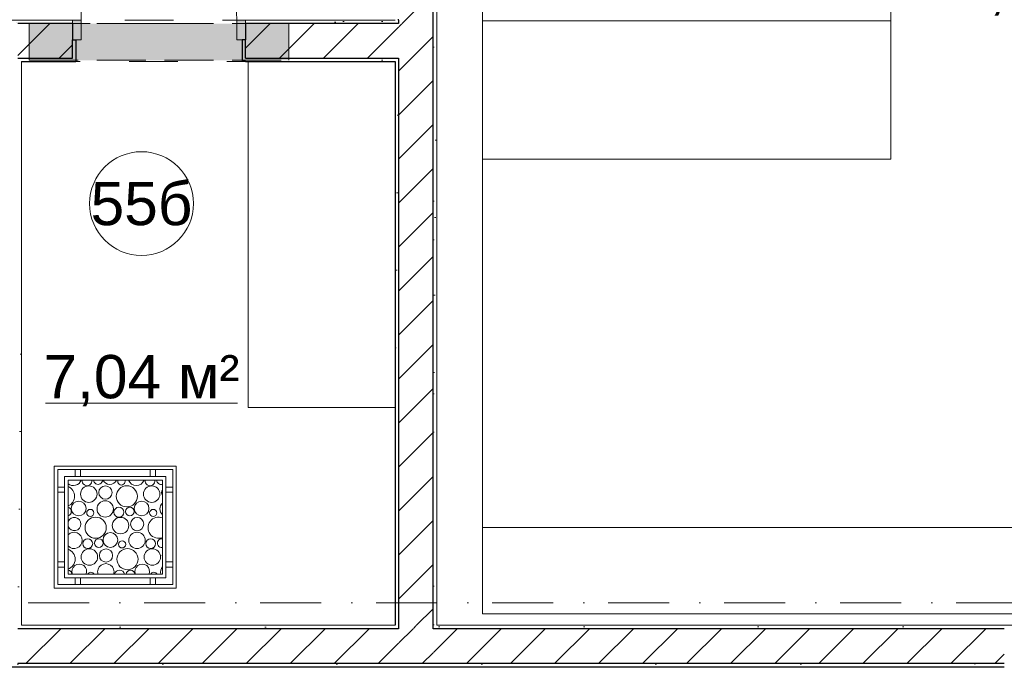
# Model space of a CAD drawing. Header units: millimetres. Extents: x -59761 to 112741, y -57975 to 46221.
# Tile 289 of 421: x 30010 to 35700, y -17935 to -14177. Entities that reach past the tile are written whole.
import ezdxf

# ---------------------------------------------------------------- set-up
doc = ezdxf.new("R2010")
doc.units = ezdxf.units.MM
for name, pattern in [('Wipeout_Contour', [1000, 0, -1000]), ('Невидимая', [391.222223, 282.222223, -109]), ('Штриховая', [564.444447, 282.222223, -282.222223]), ('Штрихпунктирная', [670.277762, 352.777767, -176.388884, 0, -141.111112])]:
    doc.linetypes.add(name, pattern=pattern)
for name, color, linetype in [('Интерьер - конструкции мебели', 7, 'Continuous'), ('Интерьер - Оборудование бань', 7, 'Continuous'), ('Конструктив - Перемычки', 7, 'Continuous'), ('Конструктив - Стены Блок 200 нов', 7, 'Continuous'), ('Элемент Модели - Зона', 7, 'Continuous'), ('Элемент Модели - Оси', 2, 'Continuous')]:
    doc.layers.add(name, color=color, linetype=linetype)
doc.styles.add('СГЕНЕРИР_СТИЛЬ_1', font='arial.ttf')
pattern_1 = [(45, (-45000, -54000), (-127.2792, 127.2792), [])]
pattern_2 = [(45, (-45000, -53650), (-111.36932, 111.36932), [0, -105, 0, -157.5]), (110, (-44650, -53650), (148.0016, 53.86817), [0, -77, 0, -133])]

# ---------------------------------------------------------------- blocks, each defined once
blk = doc.blocks.new('*X564', base_point=(2412685.8, -340475.5))
at = {"layer": 'Интерьер - Оборудование бань', "color": 250, "linetype": 'Continuous', "lineweight": 15}
for centre, radius in [((2488094.8, -303397.1), 47.7), ((2488190.8, -303388.2), 38.4), ((2488314.9, -303409.5), 61.2), ((2488458.5, -303397.1), 47.7), ((2488036.3, -303480.4), 42.6), ((2488189.8, -303482.6), 47.3), ((2488400, -303480.4), 42.6), ((2488103.7, -303505.9), 20.7), ((2488268.8, -303501.7), 28.6), ((2488332.6, -303498.2), 25.1), ((2488467.4, -303505.9), 20.7), ((2488134.9, -303591.5), 61.2), ((2488278.5, -303579.1), 47.7), ((2488374.5, -303570.2), 38.4), ((2488220, -303662.4), 42.6), ((2488373.5, -303664.6), 47.3), ((2488088.8, -303683.7), 28.6), ((2488152.6, -303680.2), 25.1), ((2488287.4, -303687.9), 20.7), ((2488452.5, -303683.7), 28.6), ((2488098.5, -303761), 47.7), ((2488194.5, -303752.2), 38.4), ((2488318.6, -303773.5), 61.2), ((2488462.2, -303761), 47.7)]:
    blk.add_circle(centre, radius, dxfattribs=at)
for centre, radius, start, end in [((2488006.1, -303300.6), 47.3, 229.7136, 341.6121), ((2488085.1, -303319.7), 28.6, 171.5833, 8.4167), ((2488148.9, -303316.2), 25.1, 178.5407, 1.4593), ((2488216.3, -303298.4), 42.6, 203.682, 336.318), ((2488283.7, -303323.9), 20.7, 156.2421, 23.7579), ((2488369.8, -303300.6), 47.3, 198.3879, 341.6121), ((2488448.8, -303319.7), 28.6, 171.5833, 8.4167), ((2488512.6, -303316.2), 25.1, 178.5407, 288.2312), ((2487951.2, -303409.5), 61.2, 293.3707, 66.6293), ((2488554.5, -303388.2), 38.4, 152.5102, 207.4898), ((2488553.5, -303482.6), 47.3, 134.2397, 225.7603), ((2487968.9, -303498.2), 25.1, 285.1477, 74.8523), ((2488010.8, -303570.2), 38.4, 202.9585, 157.0415), ((2488498.6, -303591.5), 61.2, 69.0703, 290.9297), ((2488009.8, -303664.6), 47.3, 223.5329, 136.4671), ((2488516.3, -303680.2), 25.1, 80.5038, 279.4962), ((2487954.9, -303773.5), 61.2, 289.64, 70.36), ((2488193.5, -303846.6), 47.3, 342.8694, 197.1306), ((2488558.2, -303752.2), 38.4, 169.6593, 190.3407), ((2487972.6, -303862.2), 25.1, 3.7209, 83.4864), ((2488040, -303844.4), 42.6, 337.7638, 202.2362), ((2488107.4, -303869.8), 20.7, 26.7878, 153.2122), ((2488272.5, -303865.7), 28.6, 10.4253, 169.5747), ((2488336.3, -303862.2), 25.1, 3.7209, 176.2791), ((2488403.7, -303844.4), 42.6, 337.7638, 202.2362), ((2488471.1, -303869.8), 20.7, 26.7878, 153.2122), ((2488557.2, -303846.6), 47.3, 140.8987, 197.1306)]:
    blk.add_arc(centre, radius, start, end, dxfattribs=at)

msp = doc.modelspace()

# ---------------------------------------------------------------- linework, layer by layer
at = {"layer": 'Интерьер - конструкции мебели', "color": 7, "linetype": 'Continuous', "lineweight": 15, "flags": 128}
for points in [[(32684.73, -13385), (32684.73, -14185), (35044.73, -14185), (35044.73, -13385)], [(32684.73, -14185), (32684.73, -14985), (35044.73, -14985), (35044.73, -14185)], [(31329.73, -14419.99), (31329.73, -16419.99), (32179.73, -16419.99), (32179.73, -14419.99)]]:
    msp.add_lwpolyline(points, close=True, dxfattribs=at)
at = {"layer": 'Интерьер - Оборудование бань', "color": 7, "linetype": 'Continuous', "lineweight": 5}
for p, q in [((30915.07, -16759.66), (30209.39, -16759.66)), ((30209.39, -16759.66), (30209.39, -17465.34)), ((30895.07, -16779.66), (30229.39, -16779.66)), ((30229.39, -16779.66), (30229.39, -17445.34)), ((30330.41, -16820), (30330.41, -16779.66)), ((30330.41, -16779.66), (30360.75, -16779.66)), ((30360.75, -16779.66), (30360.75, -16820)), ((30763.71, -16820), (30763.71, -16779.66)), ((30763.71, -16779.66), (30794.05, -16779.66)), ((30794.05, -16779.66), (30794.05, -16820)), ((30895.07, -17445.34), (30895.07, -16779.66)), ((30915.07, -17465.34), (30915.07, -16759.66)), ((30269.73, -16820), (30854.73, -16820)), ((30269.73, -17405), (30269.73, -16820)), ((30360.75, -16820), (30330.41, -16820)), ((30794.05, -16820), (30763.71, -16820)), ((30854.73, -16820), (30854.73, -17405)), ((30229.39, -16911.02), (30229.39, -16880.68)), ((30229.39, -16880.68), (30269.73, -16880.68)), ((30269.73, -16880.68), (30269.73, -16911.02)), ((30854.73, -16911.02), (30854.73, -16880.68)), ((30854.73, -16880.68), (30895.07, -16880.68)), ((30895.07, -16880.68), (30895.07, -16911.02)), ((30269.73, -16911.02), (30229.39, -16911.02)), ((30895.07, -16911.02), (30854.73, -16911.02)), ((30229.39, -17344.32), (30229.39, -17313.98)), ((30229.39, -17313.98), (30269.73, -17313.98)), ((30269.73, -17344.32), (30229.39, -17344.32)), ((30269.73, -17313.98), (30269.73, -17344.32)), ((30854.73, -17344.32), (30854.73, -17313.98)), ((30854.73, -17313.98), (30895.07, -17313.98)), ((30895.07, -17344.32), (30854.73, -17344.32)), ((30895.07, -17313.98), (30895.07, -17344.32)), ((30854.73, -17405), (30269.73, -17405)), ((30330.41, -17445.34), (30330.41, -17405)), ((30330.41, -17405), (30360.75, -17405)), ((30360.75, -17405), (30360.75, -17445.34)), ((30763.71, -17445.34), (30763.71, -17405)), ((30763.71, -17405), (30794.05, -17405)), ((30794.05, -17405), (30794.05, -17445.34)), ((30209.39, -17465.34), (30915.07, -17465.34)), ((30229.39, -17445.34), (30895.07, -17445.34)), ((30360.75, -17445.34), (30330.41, -17445.34)), ((30794.05, -17445.34), (30763.71, -17445.34))]:
    msp.add_line(p, q, dxfattribs=at)
at = {"layer": 'Интерьер - Оборудование бань', "color": 7, "linetype": 'Continuous', "lineweight": 15}
msp.add_lwpolyline([(35099.72, -11800), (35099.72, -11885), (32684.73, -11885), (32684.73, -17615), (39014.3, -17615), (39014.3, -11885), (36599.72, -11885), (36599.72, -11800)], dxfattribs=at)
for points in [[(32684.73, -13385), (32684.73, -14185), (35044.73, -14185), (35044.73, -13385)], [(32684.73, -14185), (32684.73, -14985), (35044.73, -14985), (35044.73, -14185)], [(32684.73, -17115), (32684.73, -17615), (39014.3, -17615), (39014.3, -17115)]]:
    msp.add_lwpolyline(points, close=True, dxfattribs=at)
at = {"layer": 'Интерьер - Оборудование бань', "color": 7, "linetype": 'Continuous', "lineweight": 15, "flags": 128}
msp.add_lwpolyline([(30289.73, -16840), (30834.73, -16840), (30834.73, -17385), (30289.73, -17385)], close=True, dxfattribs=at)
at = {"layer": 'Конструктив - Стены Блок 200 нов', "color": 7, "linetype": 'Continuous', "lineweight": 5}
for p, q in [((30364.62, -14179.99), (30364.62, -13279.99)), ((30364.62, -14179.99), (30364.62, -14294.99)), ((31264.62, -14294.99), (31264.62, -14179.99))]:
    msp.add_line(p, q, dxfattribs=at)
msp.add_arc((30364.62, -14179.99), 900, 0, 90, dxfattribs=at)
at = {"layer": 'Элемент Модели - Зона', "color": 7, "linetype": 'Continuous', "lineweight": 15}
msp.add_line((30158.45, -16394.75), (31269.31, -16394.75), dxfattribs=at)
at = {"layer": 'Элемент Модели - Зона', "color": 253, "linetype": 'Штриховая', "lineweight": 15, "flags": 128}
for points in [[(23960.57, -14189.99), (23960.57, -13289.99), (24078.18, -13289.99), (24078.18, -14189.99), (24979.73, -14189.99), (24979.73, -14179.99), (32179.73, -14179.99), (32179.73, -11600), (17520, -11600), (17520, -14189.99), (18420, -14189.99), (18420, -13289.99), (18540, -13289.99), (18540, -14189.99), (19440, -14189.99), (19440, -14309.99), (18540, -14309.99), (18540, -15209.99), (18420, -15209.99), (18420, -14309.99), (17520, -14309.99), (17520, -17680), (24979.73, -17680), (24979.73, -14309.99), (24079.73, -14309.99), (24079.73, -15209.99), (23959.8, -15209.99), (23959.8, -14309.99), (23059.8, -14309.99), (23059.8, -14189.99)], [(39079.3, -17680), (39079.3, -11820), (32419.73, -11820), (32419.73, -17680)], [(32179.73, -17680), (32179.73, -14419.99), (30019.73, -14419.99), (30019.73, -17680)], [(26700.06, -17920), (23044.74, -17920), (23044.74, -22991.54), (26700.06, -26646.87), (26700.06, -26350), (27300.06, -26350), (27300.06, -26950), (27320.06, -26950), (27320.06, -27030), (45050, -27030), (45050, -27050), (45650, -27050), (45650, -27030), (49380, -27030), (49380, -21950), (54080, -21950), (54080, -18300), (53700, -18300), (53700, -17920), (45650, -17920), (45650, -18300), (45050, -18300), (45050, -17920), (44950, -17920), (44950, -18300), (44350, -18300), (44350, -17920), (36300.06, -17920), (36300.06, -18300), (35700.06, -18300), (35700.06, -17920), (27300.06, -17920), (27300.06, -18300), (26700.06, -18300)]]:
    msp.add_lwpolyline(points, close=True, dxfattribs=at)
at = {"layer": 'Элемент Модели - Зона', "color": 7, "linetype": 'Continuous', "lineweight": 15, "flags": 128}
msp.add_lwpolyline([(31013.88, -15241.17, 1), (30413.88, -15241.17, 1)], format="xyb", close=True, dxfattribs=at)

# ---------------------------------------------------------------- block references
at = {"layer": 'Интерьер - Оборудование бань', "color": 250, "linetype": 'Continuous', "lineweight": 15}
msp.add_blockref('*X564', (-45000, -54000), dxfattribs=at)

# ---------------------------------------------------------------- texts
at = {"layer": 'Элемент Модели - Зона', "color": 7, "lineweight": 15, "char_height": 250, "attachment_point": 5, "style": 'СГЕНЕРИР_СТИЛЬ_1'}
for s, insert in [('\\A1;{\\pqc;\\fArial|b0|i0|c204|p38;39,03 м²}', (35887.46, -14005.8)), ('\\A1;{\\pqc;\\fArial|b0|i0|c204|p38;55б}', (30713.88, -15242.66)), ('\\A1;{\\pqc;\\fArial|b0|i0|c204|p38;7,04 м²}', (30713.88, -16265.43))]:
    msp.add_mtext(s, dxfattribs=dict(at, insert=insert))

# ---------------------------------------------------------------- next in the draw order: wipeouts: each hides what was drawn before it
at = {"color": 254, "linetype": 'Wipeout_Contour', "lineweight": 0, "ltscale": 10022430.5470557}
msp.add_wipeout([(29319.34, -14199.99), (30314.62, -14199.99), (30314.62, -14179.99), (29319.34, -14179.99)], dxfattribs=at).dxf.layer = 'Конструктив - Стены Блок 200 нов'
at = {"color": 254, "linetype": 'Wipeout_Contour', "lineweight": 0, "ltscale": 10031853.02207304}
msp.add_wipeout([(32179.73, -14179.99), (32179.73, -14199.99), (32199.73, -14199.99), (32199.73, -14179.99)], dxfattribs=at).dxf.layer = 'Конструктив - Стены Блок 200 нов'
at = {"color": 254, "linetype": 'Wipeout_Contour', "lineweight": 0, "ltscale": 10023926.82107741}
msp.add_wipeout([(30019.73, -14399.99), (30019.73, -14419.99), (30314.62, -14419.99), (30314.62, -14399.99)], dxfattribs=at).dxf.layer = 'Конструктив - Стены Блок 200 нов'
at = {"color": 254, "linetype": 'Wipeout_Contour', "lineweight": 0, "ltscale": 10033977.78819204}
msp.add_wipeout([(32199.73, -17700), (32399.73, -17700), (32399.73, -17680), (32199.73, -17680)], dxfattribs=at).dxf.layer = 'Конструктив - Стены Блок 200 нов'
at = {"color": 254, "linetype": 'Wipeout_Contour', "lineweight": 0, "ltscale": 10030909.7211401}
msp.add_wipeout([(27300.06, -17920), (35700.06, -17920), (35700.06, -17900), (27300.06, -17900)], dxfattribs=at).dxf.layer = 'Конструктив - Стены Блок 200 нов'

# ---------------------------------------------------------------- next in the draw order: hatches: boundary and pattern name
at = {"layer": 'Конструктив - Стены Блок 200 нов', "linetype": 'Continuous', "lineweight": 5}
h = msp.add_hatch(dxfattribs=at)
h.set_pattern_fill('ШТУКАТУРКА__ГИПС_01_000D', color=252, style=0, pattern_type=2)
h.set_pattern_definition(pattern_2)
h.paths.add_polyline_path([(29319.34, -14199.99), (30314.62, -14199.99), (30314.62, -14179.99), (29319.34, -14179.99)])
h = msp.add_hatch(dxfattribs=at)
h.set_pattern_fill('ШТУКАТУРКА__ГИПС_01_000D', color=252, style=0, pattern_type=2)
h.set_pattern_definition(pattern_2)
h.paths.add_polyline_path([(30019.73, -14399.99), (30019.73, -14419.99), (30314.62, -14419.99), (30314.62, -14399.99)])
h = msp.add_hatch(dxfattribs=at)
h.set_pattern_fill('БЛОКИ_БЕТОННЫЕ_ЭФФЕКТИВН_2D', style=0, pattern_type=2)
h.set_pattern_definition(pattern_1)
h.paths.add_polyline_path([(32199.73, -17700), (32399.73, -17700), (32399.73, -17680), (32199.73, -17680)])
h = msp.add_hatch(dxfattribs=at)
h.set_pattern_fill('ШТУКАТУРКА__ГИПС_01_000D', color=252, style=0, pattern_type=2)
h.set_pattern_definition(pattern_2)
h.paths.add_polyline_path([(27300.06, -17920), (35700.06, -17920), (35700.06, -17900), (27300.06, -17900)])

# ---------------------------------------------------------------- next in the draw order: wipeouts: each hides what was drawn before it
at = {"color": 254, "linetype": 'Wipeout_Contour', "lineweight": 0, "ltscale": 10033002.19176294}
msp.add_wipeout([(32399.73, -11820), (32399.73, -17680), (32419.73, -17680), (32419.73, -11820)], dxfattribs=at).dxf.layer = 'Конструктив - Стены Блок 200 нов'
at = {"color": 254, "linetype": 'Wipeout_Contour', "lineweight": 0, "ltscale": 10023301.58458162}
msp.add_wipeout([(29999.73, -14419.99), (30019.73, -14419.99), (30019.73, -14399.99), (29999.73, -14399.99)], dxfattribs=at).dxf.layer = 'Конструктив - Стены Блок 200 нов'
at = {"color": 254, "linetype": 'Wipeout_Contour', "lineweight": 0, "ltscale": 10032749.77092524}
msp.add_wipeout([(32179.73, -14419.99), (32179.73, -17680), (32199.73, -17680), (32199.73, -14419.99)], dxfattribs=at).dxf.layer = 'Конструктив - Стены Блок 200 нов'

# ---------------------------------------------------------------- next in the draw order: hatches: boundary and pattern name
at = {"layer": 'Конструктив - Стены Блок 200 нов', "linetype": 'Continuous', "lineweight": 5}
h = msp.add_hatch(dxfattribs=at)
h.set_pattern_fill('ШТУКАТУРКА__ГИПС_01_000D', color=252, style=0, pattern_type=2)
h.set_pattern_definition(pattern_2)
h.paths.add_polyline_path([(32399.73, -11820), (32399.73, -17680), (32419.73, -17680), (32419.73, -11820)])
h = msp.add_hatch(dxfattribs=at)
h.set_pattern_fill('ШТУКАТУРКА__ГИПС_01_000D', color=252, style=0, pattern_type=2)
h.set_pattern_definition(pattern_2)
h.paths.add_polyline_path([(32179.73, -14419.99), (32179.73, -17680), (32199.73, -17680), (32199.73, -14419.99)])

# ---------------------------------------------------------------- next in the draw order: wipeouts: each hides what was drawn before it
at = {"color": 254, "linetype": 'Wipeout_Contour', "lineweight": 0, "ltscale": 12529948.08122716}
msp.add_wipeout([(29999.73, -14399.99), (30314.62, -14399.99), (30314.62, -14294.99), (30314.62, -14199.99), (29999.73, -14199.99)], dxfattribs=at).dxf.layer = 'Конструктив - Стены Блок 200 нов'

# ---------------------------------------------------------------- next in the draw order: hatches: boundary and pattern name
at = {"layer": 'Конструктив - Стены Блок 200 нов', "linetype": 'Continuous', "lineweight": 5}
h = msp.add_hatch(dxfattribs=at)
h.set_pattern_fill('БЛОКИ_БЕТОННЫЕ_ЭФФЕКТИВН_2D', style=0, pattern_type=2)
h.set_pattern_definition(pattern_1)
h.paths.add_polyline_path([(29999.73, -14399.99), (30314.62, -14399.99), (30314.62, -14294.99), (30314.62, -14199.99), (29999.73, -14199.99)])

# ---------------------------------------------------------------- next in the draw order: linework, layer by layer
at = {"layer": 'Конструктив - Перемычки', "color": 7, "linetype": 'Невидимая', "lineweight": 0}
msp.add_line((30064.62, -14411.9), (30064.62, -14199.9), dxfattribs=at)
at = {"layer": 'Конструктив - Стены Блок 200 нов', "color": 7, "linetype": 'Continuous', "lineweight": 30}
msp.add_line((30314.62, -14199.99), (29999.73, -14199.99), dxfattribs=at)
at = {"layer": 'Конструктив - Стены Блок 200 нов', "color": 7, "linetype": 'Continuous', "lineweight": 5}
for q in [(30314.62, -14199.99), (30364.62, -14179.99), (30314.62, -14199.99), (30314.62, -14199.99)]:
    msp.add_line((30314.62, -14179.99), q, dxfattribs=at)
at = {"layer": 'Конструктив - Стены Блок 200 нов', "color": 7, "linetype": 'Continuous', "lineweight": 5, "flags": 128}
msp.add_lwpolyline([(30314.62, -14179.99), (29319.34, -14179.99)], dxfattribs=at)

# ---------------------------------------------------------------- next in the draw order: wipeouts: each hides what was drawn before it
at = {"color": 254, "linetype": 'Wipeout_Contour', "lineweight": 0, "ltscale": 10031958.55833375}
msp.add_wipeout([(32179.73, -14399.99), (32179.73, -14419.99), (32199.73, -14419.99), (32199.73, -14399.99)], dxfattribs=at).dxf.layer = 'Конструктив - Стены Блок 200 нов'

# ---------------------------------------------------------------- next in the draw order: wipeouts: each hides what was drawn before it
at = {"color": 254, "linetype": 'Wipeout_Contour', "lineweight": 0, "ltscale": 12530654.27366148}
msp.add_wipeout([(30334.62, -14419.99), (30334.62, -14294.99), (30314.62, -14294.99), (30314.62, -14399.99), (30314.62, -14419.99)], dxfattribs=at).dxf.layer = 'Конструктив - Стены Блок 200 нов'
at = {"color": 254, "linetype": 'Wipeout_Contour', "lineweight": 0, "ltscale": 10033181.76018581}
msp.add_wipeout([(32199.73, -14399.99), (32199.73, -17680), (32399.73, -17680), (32399.73, -14399.99)], dxfattribs=at).dxf.layer = 'Конструктив - Стены Блок 200 нов'

# ---------------------------------------------------------------- next in the draw order: hatches: boundary and pattern name
at = {"layer": 'Конструктив - Стены Блок 200 нов', "linetype": 'Continuous', "lineweight": 0}
msp.add_hatch(color=255, dxfattribs=at).paths.add_polyline_path([(30314.62, -14179.99), (30314.62, -14294.99), (30364.62, -14294.99), (30364.62, -14179.99)])
at = {"layer": 'Конструктив - Стены Блок 200 нов', "linetype": 'Continuous', "lineweight": 5}
h = msp.add_hatch(dxfattribs=at)
h.set_pattern_fill('БЛОКИ_БЕТОННЫЕ_ЭФФЕКТИВН_2D', style=0, pattern_type=2)
h.set_pattern_definition(pattern_1)
h.paths.add_polyline_path([(32199.73, -14399.99), (32199.73, -17680), (32399.73, -17680), (32399.73, -14399.99)])

# ---------------------------------------------------------------- next in the draw order: linework, layer by layer
at = {"layer": 'Конструктив - Стены Блок 200 нов', "color": 7, "linetype": 'Continuous', "lineweight": 5}
for p, q in [((30314.62, -14294.99), (30314.62, -14179.99)), ((30364.62, -14294.99), (30314.62, -14294.99))]:
    msp.add_line(p, q, dxfattribs=at)
at = {"layer": 'Конструктив - Стены Блок 200 нов', "color": 7, "linetype": 'Continuous', "lineweight": 30}
for p, q in [((30314.62, -14199.99), (30314.62, -14294.99)), ((30314.62, -14199.99), (30314.62, -14294.99)), ((30314.62, -14199.99), (30314.62, -14294.99)), ((30314.62, -14294.99), (30334.62, -14294.99)), ((30314.62, -14399.99), (30314.62, -14294.99)), ((30334.62, -14294.99), (30334.62, -14419.99)), ((30334.62, -14294.99), (30334.62, -14419.99)), ((29999.73, -14399.99), (30314.62, -14399.99)), ((30314.62, -14419.99), (30334.62, -14419.99)), ((30314.62, -14419.99), (30334.62, -14419.99)), ((32199.73, -17680), (32199.73, -17700)), ((32399.73, -17700), (32399.73, -17680))]:
    msp.add_line(p, q, dxfattribs=at)
at = {"layer": 'Конструктив - Стены Блок 200 нов', "color": 7, "linetype": 'Continuous', "lineweight": 30, "flags": 128}
msp.add_lwpolyline([(30019.73, -14419.99), (30314.62, -14419.99)], dxfattribs=at)

# ---------------------------------------------------------------- next in the draw order: wipeouts: each hides what was drawn before it
at = {"color": 254, "linetype": 'Wipeout_Contour', "lineweight": 0, "ltscale": 10032342.61310663}
msp.add_wipeout([(32199.73, -14199.99), (32199.73, -14399.99), (32399.73, -14399.99), (32399.73, -14199.99)], dxfattribs=at).dxf.layer = 'Конструктив - Стены Блок 200 нов'
at = {"color": 254, "linetype": 'Wipeout_Contour', "lineweight": 0, "ltscale": 10024093.48042431}
msp.add_wipeout([(30019.73, -17680), (30019.73, -14419.99), (29999.73, -14419.99), (29999.73, -17680)], dxfattribs=at).dxf.layer = 'Конструктив - Стены Блок 200 нов'

# ---------------------------------------------------------------- next in the draw order: hatches: boundary and pattern name
at = {"layer": 'Конструктив - Стены Блок 200 нов', "linetype": 'Continuous', "lineweight": 5}
h = msp.add_hatch(dxfattribs=at)
h.set_pattern_fill('БЛОКИ_БЕТОННЫЕ_ЭФФЕКТИВН_2D', style=0, pattern_type=2)
h.set_pattern_definition(pattern_1)
h.paths.add_polyline_path([(32199.73, -14199.99), (32199.73, -14399.99), (32399.73, -14399.99), (32399.73, -14199.99)])
h = msp.add_hatch(dxfattribs=at)
h.set_pattern_fill('ШТУКАТУРКА__ГИПС_01_000D', color=252, style=0, pattern_type=2)
h.set_pattern_definition(pattern_2)
h.paths.add_polyline_path([(30019.73, -17680), (30019.73, -14419.99), (29999.73, -14419.99), (29999.73, -17680)])

# ---------------------------------------------------------------- next in the draw order: linework, layer by layer
at = {"layer": 'Конструктив - Стены Блок 200 нов', "color": 7, "linetype": 'Continuous', "lineweight": 30}
for p, q in [((32179.73, -14399.99), (32199.73, -14399.99)), ((32199.73, -14399.99), (32199.73, -17680)), ((32399.73, -17680), (32399.73, -14399.99))]:
    msp.add_line(p, q, dxfattribs=at)
at = {"layer": 'Конструктив - Стены Блок 200 нов', "color": 7, "linetype": 'Continuous', "lineweight": 5, "flags": 128}
msp.add_lwpolyline([(30019.73, -17680), (30019.73, -14419.99)], dxfattribs=at)
at = {"layer": 'Конструктив - Стены Блок 200 нов', "color": 7, "linetype": 'Continuous', "lineweight": 30, "flags": 128}
msp.add_lwpolyline([(32179.73, -14419.99), (32179.73, -17680)], dxfattribs=at)
at = {"layer": 'Элемент Модели - Оси', "color": 7, "linetype": 'Штрихпунктирная', "lineweight": 15}
msp.add_line((-57760.58, -17550), (110650, -17550), dxfattribs=at)

# ---------------------------------------------------------------- next in the draw order: wipeouts: each hides what was drawn before it
at = {"color": 254, "linetype": 'Wipeout_Contour', "lineweight": 0, "ltscale": 10031721.47195248}
msp.add_wipeout([(32199.73, -11800), (32199.73, -14199.99), (32399.73, -14199.99), (32399.73, -11800)], dxfattribs=at).dxf.layer = 'Конструктив - Стены Блок 200 нов'
at = {"color": 254, "linetype": 'Wipeout_Contour', "lineweight": 0, "ltscale": 10033541.03475526}
msp.add_wipeout([(32179.73, -17700), (32199.73, -17700), (32199.73, -17680), (32179.73, -17680)], dxfattribs=at).dxf.layer = 'Конструктив - Стены Блок 200 нов'

# ---------------------------------------------------------------- next in the draw order: hatches: boundary and pattern name
at = {"layer": 'Конструктив - Стены Блок 200 нов', "linetype": 'Continuous', "lineweight": 5}
h = msp.add_hatch(dxfattribs=at)
h.set_pattern_fill('БЛОКИ_БЕТОННЫЕ_ЭФФЕКТИВН_2D', style=0, pattern_type=2)
h.set_pattern_definition(pattern_1)
h.paths.add_polyline_path([(32199.73, -11800), (32199.73, -14199.99), (32399.73, -14199.99), (32399.73, -11800)])

# ---------------------------------------------------------------- next in the draw order: linework, layer by layer
at = {"layer": 'Конструктив - Стены Блок 200 нов', "color": 7, "linetype": 'Continuous', "lineweight": 30}
for p, q in [((32399.73, -14199.99), (32399.73, -11800)), ((32199.73, -14199.99), (32179.73, -14199.99)), ((32199.73, -14179.99), (32199.73, -14174.99)), ((32199.73, -14179.99), (32199.73, -14199.99)), ((32399.73, -14399.99), (32399.73, -14199.99))]:
    msp.add_line(p, q, dxfattribs=at)
at = {"layer": 'Конструктив - Стены Блок 200 нов', "color": 7, "linetype": 'Continuous', "lineweight": 5, "flags": 128}
msp.add_lwpolyline([(32419.73, -17680), (32419.73, -11820)], dxfattribs=at)

# ---------------------------------------------------------------- next in the draw order: wipeouts: each hides what was drawn before it
at = {"color": 254, "linetype": 'Wipeout_Contour', "lineweight": 0, "ltscale": 10029213.23099859}
msp.add_wipeout([(30019.73, -17700), (32179.73, -17700), (32179.73, -17680), (30019.73, -17680)], dxfattribs=at).dxf.layer = 'Конструктив - Стены Блок 200 нов'

# ---------------------------------------------------------------- next in the draw order: hatches: boundary and pattern name
at = {"layer": 'Конструктив - Стены Блок 200 нов', "linetype": 'Continuous', "lineweight": 5}
h = msp.add_hatch(dxfattribs=at)
h.set_pattern_fill('ШТУКАТУРКА__ГИПС_01_000D', color=252, style=0, pattern_type=2)
h.set_pattern_definition(pattern_2)
h.paths.add_polyline_path([(30019.73, -17700), (32179.73, -17700), (32179.73, -17680), (30019.73, -17680)])

# ---------------------------------------------------------------- next in the draw order: wipeouts: each hides what was drawn before it
at = {"color": 254, "linetype": 'Wipeout_Contour', "lineweight": 0, "ltscale": 10031905.78848277}
msp.add_wipeout([(32179.73, -14199.99), (32179.73, -14399.99), (32199.73, -14399.99), (32199.73, -14199.99)], dxfattribs=at).dxf.layer = 'Конструктив - Стены Блок 200 нов'
at = {"color": 254, "linetype": 'Wipeout_Contour', "lineweight": 0, "ltscale": 10047675.38254551}
msp.add_wipeout([(32419.73, -17700), (39079.3, -17700), (39079.3, -17680), (32419.73, -17680)], dxfattribs=at).dxf.layer = 'Конструктив - Стены Блок 200 нов'

# ---------------------------------------------------------------- next in the draw order: hatches: boundary and pattern name
at = {"layer": 'Конструктив - Стены Блок 200 нов', "linetype": 'Continuous', "lineweight": 5}
h = msp.add_hatch(dxfattribs=at)
h.set_pattern_fill('БЛОКИ_БЕТОННЫЕ_ЭФФЕКТИВН_2D', style=0, pattern_type=2)
h.set_pattern_definition(pattern_1)
h.paths.add_polyline_path([(32179.73, -14199.99), (32179.73, -14399.99), (32199.73, -14399.99), (32199.73, -14199.99)])
h = msp.add_hatch(dxfattribs=at)
h.set_pattern_fill('ШТУКАТУРКА__ГИПС_01_000D', color=252, style=0, pattern_type=2)
h.set_pattern_definition(pattern_2)
h.paths.add_polyline_path([(32419.73, -17700), (39079.3, -17700), (39079.3, -17680), (32419.73, -17680)])

# ---------------------------------------------------------------- next in the draw order: wipeouts: each hides what was drawn before it
at = {"color": 254, "linetype": 'Wipeout_Contour', "lineweight": 0, "ltscale": 10024885.4275482}
msp.add_wipeout([(29999.73, -17700), (30019.73, -17700), (30019.73, -17680), (29999.73, -17680)], dxfattribs=at).dxf.layer = 'Конструктив - Стены Блок 200 нов'

# ---------------------------------------------------------------- next in the draw order: wipeouts: each hides what was drawn before it
at = {"color": 254, "linetype": 'Wipeout_Contour', "lineweight": 0, "ltscale": 10030095.5815081}
msp.add_wipeout([(31314.62, -14199.99), (32179.73, -14199.99), (32179.73, -14179.99), (31314.62, -14179.99)], dxfattribs=at).dxf.layer = 'Конструктив - Стены Блок 200 нов'
at = {"color": 254, "linetype": 'Wipeout_Contour', "lineweight": 0, "ltscale": 10030201.13617955}
msp.add_wipeout([(31314.62, -14419.99), (32179.73, -14419.99), (32179.73, -14399.99), (31314.62, -14399.99)], dxfattribs=at).dxf.layer = 'Конструктив - Стены Блок 200 нов'
at = {"color": 254, "linetype": 'Wipeout_Contour', "lineweight": 0, "ltscale": 10034414.54166314}
msp.add_wipeout([(32399.73, -17700), (32419.73, -17700), (32419.73, -17680), (32399.73, -17680)], dxfattribs=at).dxf.layer = 'Конструктив - Стены Блок 200 нов'

# ---------------------------------------------------------------- next in the draw order: hatches: boundary and pattern name
at = {"layer": 'Конструктив - Стены Блок 200 нов', "linetype": 'Continuous', "lineweight": 5}
h = msp.add_hatch(dxfattribs=at)
h.set_pattern_fill('ШТУКАТУРКА__ГИПС_01_000D', color=252, style=0, pattern_type=2)
h.set_pattern_definition(pattern_2)
h.paths.add_polyline_path([(31314.62, -14199.99), (32179.73, -14199.99), (32179.73, -14179.99), (31314.62, -14179.99)])
h = msp.add_hatch(dxfattribs=at)
h.set_pattern_fill('ШТУКАТУРКА__ГИПС_01_000D', color=252, style=0, pattern_type=2)
h.set_pattern_definition(pattern_2)
h.paths.add_polyline_path([(31314.62, -14419.99), (32179.73, -14419.99), (32179.73, -14399.99), (31314.62, -14399.99)])

# ---------------------------------------------------------------- next in the draw order: wipeouts: each hides what was drawn before it
at = {"color": 254, "linetype": 'Wipeout_Contour', "lineweight": 0, "ltscale": 10040980.20407062}
msp.add_wipeout([(32399.73, -17700), (32399.73, -17900), (35700.06, -17900), (35700.06, -17700)], dxfattribs=at).dxf.layer = 'Конструктив - Стены Блок 200 нов'

# ---------------------------------------------------------------- next in the draw order: hatches: boundary and pattern name
at = {"layer": 'Конструктив - Стены Блок 200 нов', "linetype": 'Continuous', "lineweight": 5}
h = msp.add_hatch(dxfattribs=at)
h.set_pattern_fill('БЛОКИ_БЕТОННЫЕ_ЭФФЕКТИВН_2D', style=0, pattern_type=2)
h.set_pattern_definition(pattern_1)
h.paths.add_polyline_path([(32399.73, -17700), (32399.73, -17900), (35700.06, -17900), (35700.06, -17700)])

# ---------------------------------------------------------------- next in the draw order: wipeouts: each hides what was drawn before it
at = {"color": 254, "linetype": 'Wipeout_Contour', "lineweight": 0, "ltscale": 12537255.90790576}
msp.add_wipeout([(32179.73, -14199.99), (31314.62, -14199.99), (31314.62, -14294.99), (31314.62, -14399.99), (32179.73, -14399.99)], dxfattribs=at).dxf.layer = 'Конструктив - Стены Блок 200 нов'

# ---------------------------------------------------------------- next in the draw order: hatches: boundary and pattern name
at = {"layer": 'Конструктив - Стены Блок 200 нов', "linetype": 'Continuous', "lineweight": 5}
h = msp.add_hatch(dxfattribs=at)
h.set_pattern_fill('БЛОКИ_БЕТОННЫЕ_ЭФФЕКТИВН_2D', style=0, pattern_type=2)
h.set_pattern_definition(pattern_1)
h.paths.add_polyline_path([(32179.73, -14199.99), (31314.62, -14199.99), (31314.62, -14294.99), (31314.62, -14399.99), (32179.73, -14399.99)])

# ---------------------------------------------------------------- next in the draw order: linework, layer by layer
at = {"layer": 'Конструктив - Перемычки', "color": 7, "linetype": 'Невидимая', "lineweight": 0}
for p in [(30064.62, -14199.9), (31564.62, -14411.9)]:
    msp.add_line(p, (31564.62, -14199.9), dxfattribs=at)
at = {"layer": 'Конструктив - Перемычки', "color": 7, "linetype": 'Штрихпунктирная', "lineweight": 0}
msp.add_line((30064.62, -14199.9), (31564.62, -14199.9), dxfattribs=at)
at = {"layer": 'Конструктив - Стены Блок 200 нов', "color": 7, "linetype": 'Continuous', "lineweight": 5}
for p, q in [((31264.62, -14179.99), (31314.62, -14179.99)), ((31314.62, -14179.99), (31314.62, -14199.99)), ((31314.62, -14179.99), (31314.62, -14199.99)), ((31314.62, -14179.99), (31314.62, -14199.99))]:
    msp.add_line(p, q, dxfattribs=at)
at = {"layer": 'Конструктив - Стены Блок 200 нов', "color": 7, "linetype": 'Continuous', "lineweight": 30}
for p, q in [((32179.73, -14199.99), (31314.62, -14199.99)), ((32199.73, -14199.99), (32179.73, -14199.99)), ((32179.73, -14399.99), (32199.73, -14399.99))]:
    msp.add_line(p, q, dxfattribs=at)
at = {"layer": 'Конструктив - Стены Блок 200 нов', "color": 7, "linetype": 'Continuous', "lineweight": 5, "flags": 128}
msp.add_lwpolyline([(32179.73, -14179.99), (31314.62, -14179.99)], dxfattribs=at)

# ---------------------------------------------------------------- next in the draw order: wipeouts: each hides what was drawn before it
at = {"color": 254, "linetype": 'Wipeout_Contour', "lineweight": 0, "ltscale": 10034031.15733839}
msp.add_wipeout([(32199.73, -17900), (32399.73, -17900), (32399.73, -17700), (32199.73, -17700)], dxfattribs=at).dxf.layer = 'Конструктив - Стены Блок 200 нов'

# ---------------------------------------------------------------- next in the draw order: hatches: boundary and pattern name
at = {"layer": 'Конструктив - Стены Блок 200 нов', "linetype": 'Continuous', "lineweight": 5}
h = msp.add_hatch(dxfattribs=at)
h.set_pattern_fill('БЛОКИ_БЕТОННЫЕ_ЭФФЕКТИВН_2D', style=0, pattern_type=2)
h.set_pattern_definition(pattern_1)
h.paths.add_polyline_path([(32199.73, -17900), (32399.73, -17900), (32399.73, -17700), (32199.73, -17700)])

# ---------------------------------------------------------------- next in the draw order: linework, layer by layer
at = {"layer": 'Конструктив - Стены Блок 200 нов', "color": 7, "linetype": 'Continuous', "lineweight": 30}
for p, q in [((32399.73, -17700), (32399.73, -17680)), ((35700.06, -17700), (32399.73, -17700)), ((32399.73, -17900), (35700.06, -17900))]:
    msp.add_line(p, q, dxfattribs=at)
at = {"layer": 'Конструктив - Стены Блок 200 нов', "color": 7, "linetype": 'Continuous', "lineweight": 5, "flags": 128}
msp.add_lwpolyline([(39079.3, -17680), (32419.73, -17680)], dxfattribs=at)

# ---------------------------------------------------------------- next in the draw order: wipeouts: each hides what was drawn before it
at = {"color": 254, "linetype": 'Wipeout_Contour', "lineweight": 0, "ltscale": 12535537.71718459}
msp.add_wipeout([(31314.62, -14419.99), (31314.62, -14399.99), (31314.62, -14294.99), (31294.62, -14294.99), (31294.62, -14419.99)], dxfattribs=at).dxf.layer = 'Конструктив - Стены Блок 200 нов'

# ---------------------------------------------------------------- next in the draw order: hatches: boundary and pattern name
at = {"layer": 'Конструктив - Перемычки', "linetype": 'Continuous', "lineweight": 0}
msp.add_hatch(color=59, dxfattribs=at).paths.add_polyline_path([(30064.62, -14199.9), (30064.62, -14411.9), (31564.62, -14411.9), (31564.62, -14199.9)])
at = {"layer": 'Конструктив - Стены Блок 200 нов', "linetype": 'Continuous', "lineweight": 0}
msp.add_hatch(color=255, dxfattribs=at).paths.add_polyline_path([(31314.62, -14294.99), (31314.62, -14179.99), (31264.62, -14179.99), (31264.62, -14294.99)])

# ---------------------------------------------------------------- next in the draw order: linework, layer by layer
at = {"layer": 'Конструктив - Перемычки', "color": 7, "linetype": 'Невидимая', "lineweight": 0}
msp.add_line((30064.62, -14411.9), (31564.62, -14411.9), dxfattribs=at)
at = {"layer": 'Конструктив - Стены Блок 200 нов', "color": 7, "linetype": 'Continuous', "lineweight": 5}
for p, q in [((31314.62, -14179.99), (31314.62, -14294.99)), ((31314.62, -14294.99), (31264.62, -14294.99))]:
    msp.add_line(p, q, dxfattribs=at)
at = {"layer": 'Конструктив - Стены Блок 200 нов', "color": 7, "linetype": 'Continuous', "lineweight": 30}
for p, q in [((31314.62, -14199.99), (31314.62, -14294.99)), ((31314.62, -14199.99), (31314.62, -14294.99)), ((31314.62, -14199.99), (31314.62, -14294.99)), ((31294.62, -14294.99), (31294.62, -14419.99)), ((31314.62, -14294.99), (31294.62, -14294.99)), ((31294.62, -14294.99), (31294.62, -14419.99)), ((31314.62, -14399.99), (31314.62, -14294.99)), ((31314.62, -14419.99), (31294.62, -14419.99)), ((31314.62, -14419.99), (31294.62, -14419.99)), ((31314.62, -14399.99), (32179.73, -14399.99))]:
    msp.add_line(p, q, dxfattribs=at)
at = {"layer": 'Конструктив - Стены Блок 200 нов', "color": 7, "linetype": 'Continuous', "lineweight": 30, "flags": 128}
msp.add_lwpolyline([(31314.62, -14419.99), (32179.73, -14419.99)], dxfattribs=at)

# ---------------------------------------------------------------- next in the draw order: wipeouts: each hides what was drawn before it
at = {"color": 254, "linetype": 'Wipeout_Contour', "lineweight": 0, "ltscale": 10029266.62602247}
msp.add_wipeout([(29999.73, -17900), (32199.73, -17900), (32199.73, -17700), (29999.73, -17700)], dxfattribs=at).dxf.layer = 'Конструктив - Стены Блок 200 нов'

# ---------------------------------------------------------------- next in the draw order: hatches: boundary and pattern name
at = {"layer": 'Конструктив - Стены Блок 200 нов', "linetype": 'Continuous', "lineweight": 5}
h = msp.add_hatch(dxfattribs=at)
h.set_pattern_fill('БЛОКИ_БЕТОННЫЕ_ЭФФЕКТИВН_2D', style=0, pattern_type=2)
h.set_pattern_definition(pattern_1)
h.paths.add_polyline_path([(29999.73, -17900), (32199.73, -17900), (32199.73, -17700), (29999.73, -17700)])

# ---------------------------------------------------------------- next in the draw order: linework, layer by layer
at = {"layer": 'Конструктив - Стены Блок 200 нов', "color": 7, "linetype": 'Continuous', "lineweight": 30}
for p, q in [((32199.73, -17680), (32199.73, -17700)), ((32199.73, -17700), (29999.73, -17700)), ((29999.73, -17900), (32199.73, -17900)), ((32199.73, -17900), (32399.73, -17900))]:
    msp.add_line(p, q, dxfattribs=at)
at = {"layer": 'Конструктив - Стены Блок 200 нов', "color": 7, "linetype": 'Continuous', "lineweight": 5, "flags": 128}
msp.add_lwpolyline([(32179.73, -17680), (30019.73, -17680)], dxfattribs=at)
at = {"layer": 'Конструктив - Стены Блок 200 нов', "color": 7, "linetype": 'Continuous', "lineweight": 30, "flags": 128}
msp.add_lwpolyline([(27300.06, -17920), (35700.06, -17920)], dxfattribs=at)

doc.saveas('drawing.dxf')
